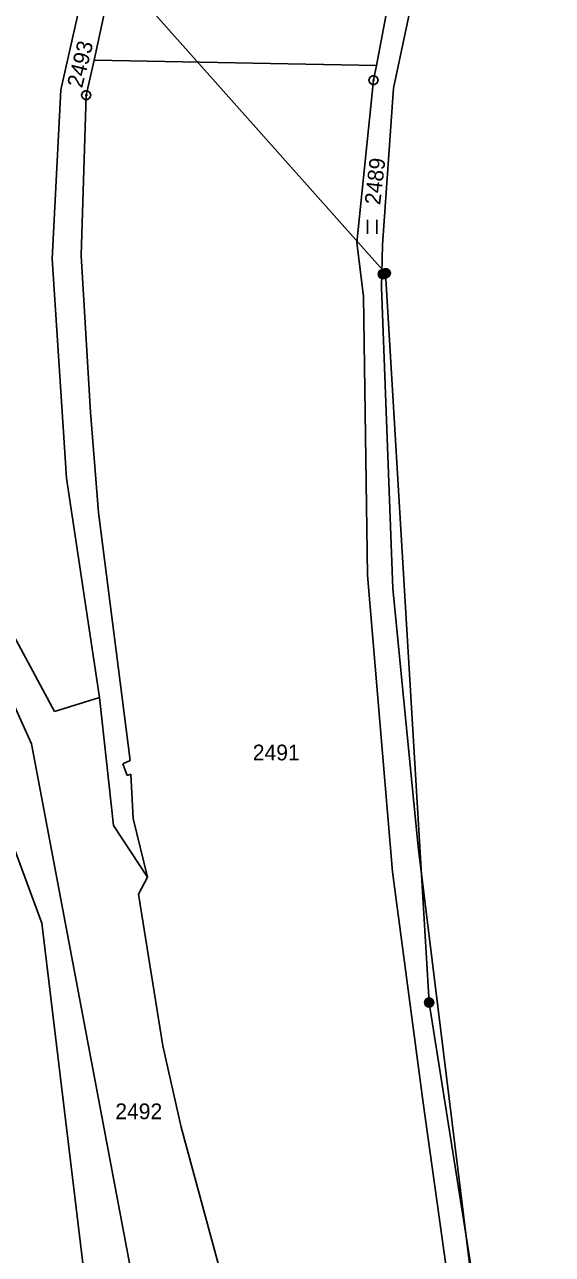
# Model space of a CAD drawing. Extents: x -609861 to -605046, y -1120287 to -1116307.
# Drawn here: x -606895 to -606838.1, y -1118743 to -1118610.2 of the extents above; entities that cross this region are included whole.
import ezdxf

# ---------------------------------------------------------------- set-up
doc = ezdxf.new("R2010")
doc.units = 0
for name, color, linetype in [('Vrstva 1', 7, 'Continuous'), ('Vrstva 2', 7, 'Continuous'), ('Vrstva 3', 7, 'Continuous'), ('Vrstva 6', 7, 'Continuous'), ('Vrstva 8', 7, 'Continuous')]:
    doc.layers.add(name, color=color, linetype=linetype)

msp = doc.modelspace()

# ---------------------------------------------------------------- linework, layer by layer
at = {"layer": 'Vrstva 1'}
for p, q in [((-606891.14, -1118617.28), (-606887.68, -1118601.95)), ((-606857.09, -1118614.65), (-606854.66, -1118601.98)), ((-606885.11, -1118602.8), (-606887.52, -1118614.06)), ((-606852.19, -1118602.62), (-606855.24, -1118617.11)), ((-606887.52, -1118614.06), (-606888.39, -1118617.85)), ((-606887.52, -1118614.06), (-606857.09, -1118614.65)), ((-606857.4, -1118616.25), (-606857.09, -1118614.65)), ((-606859.2, -1118633.77), (-606857.4, -1118616.25)), ((-606855.24, -1118617.11), (-606856.42, -1118634.01)), ((-606892.07, -1118635.54), (-606891.14, -1118617.28)), ((-606888.39, -1118617.85), (-606888.93, -1118635.18)), ((-606858.48, -1118639.6), (-606859.2, -1118633.77)), ((-606856.42, -1118634.01), (-606856.53, -1118638.6)), ((-606890.51, -1118659.21), (-606892.07, -1118635.54)), ((-606888.93, -1118635.18), (-606887.92, -1118652.09)), ((-606858.03, -1118669.66), (-606858.48, -1118639.6)), ((-606856.53, -1118638.6), (-606855.32, -1118671.11)), ((-606887.92, -1118652.09), (-606887.08, -1118662.91)), ((-606886.95, -1118682.88), (-606890.51, -1118659.21)), ((-606887.08, -1118662.91), (-606883.66, -1118689.69)), ((-606902.44, -1118664.68), (-606891.81, -1118684.39)), ((-606855.34, -1118701.72), (-606858.03, -1118669.66)), ((-606855.32, -1118671.11), (-606852.58, -1118699.01)), ((-606894.29, -1118687.89), (-606897.9, -1118679.98)), ((-606893.19, -1118707.23), (-606902.7, -1118681.53)), ((-606891.81, -1118684.39), (-606886.95, -1118682.88)), ((-606886.95, -1118682.88), (-606885.45, -1118696.7)), ((-606879.75, -1118764.89), (-606894.29, -1118687.89)), ((-606883.66, -1118689.69), (-606884.46, -1118690.05)), ((-606884.46, -1118690.05), (-606883.99, -1118691.3)), ((-606883.99, -1118691.3), (-606883.57, -1118691.16)), ((-606883.57, -1118691.16), (-606883.33, -1118695.95)), ((-606885.45, -1118696.7), (-606881.77, -1118702.28)), ((-606883.33, -1118695.95), (-606881.77, -1118702.28)), ((-606852.58, -1118699.01), (-606846.78, -1118746.16)), ((-606852.03, -1118726.64), (-606855.34, -1118701.72)), ((-606881.77, -1118702.28), (-606882.76, -1118704.1)), ((-606882.76, -1118704.1), (-606880.13, -1118720.48)), ((-606888.15, -1118748.95), (-606893.19, -1118707.23)), ((-606880.13, -1118720.48), (-606878.16, -1118729.26)), ((-606849.33, -1118745.94), (-606852.03, -1118726.64)), ((-606878.16, -1118729.26), (-606874.16, -1118743.98))]:
    msp.add_line(p, q, dxfattribs=at)
at = {"layer": 'Vrstva 3'}
for p, q in [((-606858.04, -1118631.32), (-606858.04, -1118632.82)), ((-606857.04, -1118632.82), (-606857.04, -1118631.32))]:
    msp.add_line(p, q, dxfattribs=at)
at = {"layer": 'Vrstva 6'}
for p, q in [((-606856.09, -1118637.07), (-606885.48, -1118604.02)), ((-606851.41, -1118715.83), (-606856.09, -1118637.07)), ((-606838.1, -1118799.79), (-606851.41, -1118715.83))]:
    msp.add_line(p, q, dxfattribs=at)
for points in [[(-606856.56, -1118636.7), (-606856.25, -1118636.7), (-606856, -1118636.88), (-606855.9, -1118637.17), (-606856, -1118637.46), (-606856.25, -1118637.64), (-606856.56, -1118637.64), (-606856.81, -1118637.46), (-606856.91, -1118637.17), (-606856.81, -1118636.88), (-606856.56, -1118636.7), (-606856.53, -1118636.74), (-606856.29, -1118636.74), (-606856.13, -1118636.82), (-606856.69, -1118636.82), (-606856.77, -1118636.9), (-606856.05, -1118636.9), (-606856.05, -1118636.98), (-606856.77, -1118636.98), (-606856.81, -1118637.06), (-606856.01, -1118637.06), (-606855.97, -1118637.14), (-606856.85, -1118637.14), (-606856.85, -1118637.22), (-606855.97, -1118637.22), (-606856, -1118637.3), (-606856.81, -1118637.3), (-606856.8, -1118637.38), (-606855.99, -1118637.38), (-606856.04, -1118637.46), (-606856.76, -1118637.46), (-606856.68, -1118637.54), (-606856.12, -1118637.54), (-606856.23, -1118637.62), (-606856.57, -1118637.62)], [(-606856.24, -1118636.59), (-606855.93, -1118636.59), (-606855.68, -1118636.77), (-606855.58, -1118637.06), (-606855.68, -1118637.35), (-606855.93, -1118637.53), (-606856.24, -1118637.53), (-606856.49, -1118637.35), (-606856.59, -1118637.06), (-606856.49, -1118636.77), (-606856.24, -1118636.59), (-606856.21, -1118636.63), (-606855.97, -1118636.63), (-606855.81, -1118636.71), (-606856.37, -1118636.71), (-606856.45, -1118636.79), (-606855.73, -1118636.79), (-606855.73, -1118636.87), (-606856.45, -1118636.87), (-606856.49, -1118636.95), (-606855.69, -1118636.95), (-606855.65, -1118637.03), (-606856.53, -1118637.03), (-606856.53, -1118637.11), (-606855.65, -1118637.11), (-606855.68, -1118637.19), (-606856.49, -1118637.19), (-606856.48, -1118637.27), (-606855.67, -1118637.27), (-606855.72, -1118637.35), (-606856.44, -1118637.35), (-606856.36, -1118637.43), (-606855.8, -1118637.43), (-606855.91, -1118637.51), (-606856.25, -1118637.51)], [(-606851.56, -1118715.35), (-606851.25, -1118715.35), (-606851, -1118715.53), (-606850.9, -1118715.82), (-606851, -1118716.11), (-606851.25, -1118716.29), (-606851.56, -1118716.29), (-606851.81, -1118716.11), (-606851.91, -1118715.82), (-606851.81, -1118715.53), (-606851.56, -1118715.35), (-606851.53, -1118715.39), (-606851.29, -1118715.39), (-606851.13, -1118715.47), (-606851.69, -1118715.47), (-606851.77, -1118715.55), (-606851.05, -1118715.55), (-606851.05, -1118715.63), (-606851.77, -1118715.63), (-606851.81, -1118715.71), (-606851.01, -1118715.71), (-606850.97, -1118715.79), (-606851.85, -1118715.79), (-606851.85, -1118715.87), (-606850.97, -1118715.87), (-606851, -1118715.95), (-606851.81, -1118715.95), (-606851.8, -1118716.03), (-606850.99, -1118716.03), (-606851.04, -1118716.11), (-606851.76, -1118716.11), (-606851.68, -1118716.19), (-606851.12, -1118716.19), (-606851.23, -1118716.27), (-606851.57, -1118716.27)]]:
    msp.add_lwpolyline(points, dxfattribs=at)
at = {"layer": 'Vrstva 8'}
for p, q in [((-606857.52, -1118616.25), (-606857.28, -1118616.25)), ((-606888.51, -1118617.85), (-606888.27, -1118617.85))]:
    msp.add_line(p, q, dxfattribs=at)
for points in [[(-606857.25, -1118615.77), (-606857, -1118615.95), (-606856.9, -1118616.24), (-606857, -1118616.53), (-606857.25, -1118616.71), (-606857.56, -1118616.71), (-606857.81, -1118616.53), (-606857.91, -1118616.24), (-606857.81, -1118615.95), (-606857.56, -1118615.77)], [(-606888.24, -1118617.37), (-606887.99, -1118617.55), (-606887.89, -1118617.84), (-606887.99, -1118618.13), (-606888.24, -1118618.31), (-606888.55, -1118618.31), (-606888.8, -1118618.13), (-606888.9, -1118617.84), (-606888.8, -1118617.55), (-606888.55, -1118617.37)]]:
    msp.add_lwpolyline(points, close=True, dxfattribs=at)

# ---------------------------------------------------------------- texts
at = {"layer": 'Vrstva 2'}
for s, rotation, p in [('2493', 75.9742, (-606888.842, -1118617.15)), ('2489', 83.36536, (-606856.683, -1118629.754))]:
    msp.add_text(s, height=1.7, rotation=rotation, dxfattribs=at).set_placement(p)
for s, p in [('2491', (-606870.423, -1118689.67)), ('2492', (-606885.253, -1118728.41))]:
    msp.add_text(s, height=1.7, dxfattribs=at).set_placement(p)

doc.saveas('drawing.dxf')
